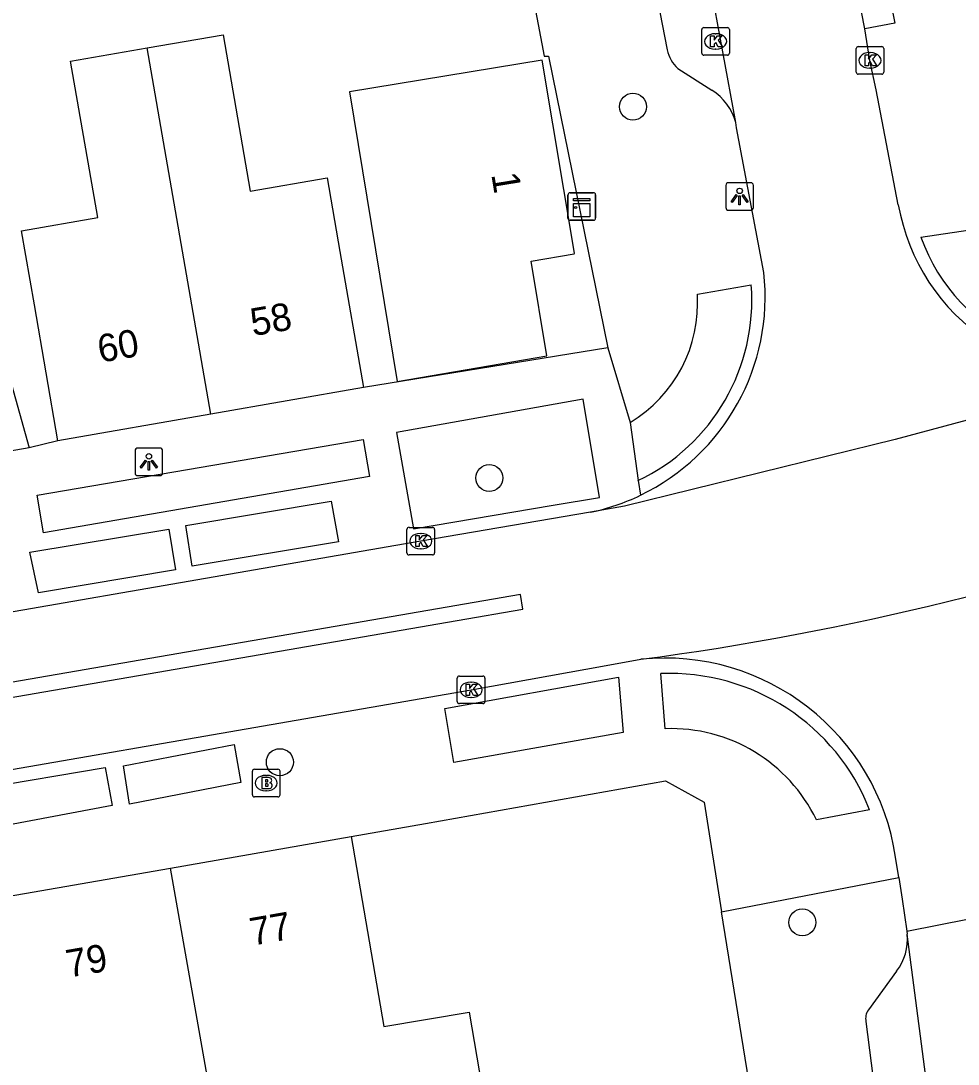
# Model space of a CAD drawing. Extents: x 162880 to 165536, y 384011 to 385179.
# Drawn here: x 164239.51 to 164273.46, y 384501.87 to 384539.66 of the extents above; entities that cross this region are included whole.
import ezdxf

# ---------------------------------------------------------------- set-up
doc = ezdxf.new("R2010")
doc.units = 0
for name, color, linetype in [('IMGEO_Boom', 7, 'Continuous'), ('IMGEO_Brandkraan', 7, 'Continuous'), ('IMGEO_Kast', 7, 'Continuous'), ('IMGEO_Kolk', 7, 'Continuous'), ('IMGEO_Lichtpunt', 7, 'Continuous'), ('IMGEO_Pand', 7, 'Continuous'), ('IMGEO_Pand_nummerreeks', 7, 'Continuous'), ('IMGEO_Rijbaan_lokaal_gesloten', 7, 'Continuous'), ('IMGEO_Rijbaan_lokaal_open', 7, 'Continuous'), ('IMGEO_Voetpad_open', 7, 'Continuous')]:
    doc.layers.add(name, color=color, linetype=linetype)

msp = doc.modelspace()

# ---------------------------------------------------------------- linework, layer by layer
at = {"layer": 'IMGEO_Boom'}
for centre in [(164261.675, 384536.552), (164256.472, 384523.103), (164248.887, 384512.807), (164267.812, 384507.003)]:
    msp.add_circle(centre, 0.489, dxfattribs=at)
at = {"layer": 'IMGEO_Brandkraan'}
for p, q in [((164247.891, 384511.624), (164247.891, 384512.476)), ((164247.966, 384512.55), (164248.818, 384512.55)), ((164248.892, 384512.476), (164248.892, 384511.624)), ((164248.379, 384512.33), (164248.404, 384512.33)), ((164248.402, 384511.77), (164248.377, 384511.77)), ((164248.818, 384511.55), (164247.966, 384511.55))]:
    msp.add_line(p, q, dxfattribs=at)
for points in [[(164247.891, 384511.624), (164247.891, 384512.476)], [(164247.966, 384512.55), (164248.818, 384512.55)], [(164248.892, 384512.476), (164248.892, 384511.624)], [(164248.239, 384512.25), (164248.239, 384511.85), (164248.452, 384511.85)], [(164248.47, 384512.25), (164248.239, 384512.25)], [(164248.418, 384512.169), (164248.364, 384512.169), (164248.364, 384512.093)], [(164248.364, 384512.093), (164248.417, 384512.093)], [(164248.426, 384512.017), (164248.364, 384512.017), (164248.364, 384511.936)], [(164248.364, 384511.936), (164248.426, 384511.936)], [(164248.818, 384511.55), (164247.966, 384511.55)]]:
    msp.add_lwpolyline(points, dxfattribs=at)
for centre, radius, start, end in [((164247.968, 384512.474), 0.0765, 91.552, 178.448), ((164247.968, 384512.474), 0.0765, 91.552, 178.448), ((164248.816, 384512.474), 0.0765, 1.552, 88.448), ((164248.816, 384512.474), 0.0765, 1.552, 88.448), ((164248.419, 384512.131), 0.0379, 267.8285, 90.9355), ((164248.474, 384512.105), 0.145, 59.4692, 91.5367), ((164248.499, 384512.152), 0.0922, 285.5137, 58.1501), ((164248.504, 384511.96), 0.105, 301.3115, 78.989), ((164248.427, 384511.976), 0.0404, 269.8759, 90.5077), ((164248.458, 384512.101), 0.251, 268.6676, 293.5347), ((164247.968, 384511.626), 0.0765, 181.552, 268.448), ((164247.968, 384511.626), 0.0765, 181.552, 268.448), ((164248.816, 384511.626), 0.0765, 271.552, 358.448), ((164248.816, 384511.626), 0.0765, 271.552, 358.448)]:
    msp.add_arc(centre, radius, start, end, dxfattribs=at)
for centre, major_axis, ratio, start_param, end_param in [((164248.378, 384512.05), (-0.387, 0.002), 0.722429, 4.712389, 7.853982), ((164248.403, 384512.05), (-0.39, 0.002), 0.717154, 1.570796, 4.712389)]:
    msp.add_ellipse(centre, major_axis=major_axis, ratio=ratio, start_param=start_param, end_param=end_param, dxfattribs=at)
at = {"layer": 'IMGEO_Kast'}
for p, q in [((164259.323, 384532.511), (164259.323, 384533.352)), ((164259.323, 384533.352), (164259.323, 384532.511)), ((164259.398, 384533.436), (164260.239, 384533.436)), ((164260.239, 384533.436), (164259.398, 384533.436)), ((164260.323, 384533.361), (164260.323, 384532.52)), ((164260.323, 384532.52), (164260.323, 384533.361)), ((164260.248, 384532.436), (164259.407, 384532.436)), ((164259.407, 384532.436), (164260.248, 384532.436))]:
    msp.add_line(p, q, dxfattribs=at)
for points in [[(164259.518, 384533.226), (164260.118, 384533.226), (164260.118, 384533.141), (164259.518, 384533.141), (164259.518, 384533.226)], [(164259.518, 384533.051), (164260.118, 384533.051), (164260.118, 384532.562), (164259.518, 384532.562), (164259.518, 384533.051)]]:
    msp.add_lwpolyline(points, dxfattribs=at)
msp.add_circle((164259.602, 384532.9), 0.0377, dxfattribs=at)
for centre, start, end in [((164259.401, 384533.358), 92.4484, 184.2845), ((164259.401, 384533.358), 92.4484, 184.2845), ((164260.245, 384533.358), 2.4484, 94.2845), ((164260.245, 384533.358), 2.4484, 94.2845), ((164259.401, 384532.514), 182.4484, 274.2845), ((164259.401, 384532.514), 182.4484, 274.2845), ((164260.245, 384532.514), 272.4484, 4.2845), ((164260.245, 384532.514), 272.4484, 4.2845)]:
    msp.add_arc(centre, 0.0779, start, end, dxfattribs=at)
at = {"layer": 'IMGEO_Kolk'}
for p, q in [((164264.171, 384538.491), (164264.171, 384539.343)), ((164264.246, 384539.417), (164265.098, 384539.417)), ((164265.172, 384539.343), (164265.172, 384538.491)), ((164264.659, 384539.197), (164264.684, 384539.197)), ((164264.682, 384538.637), (164264.657, 384538.637)), ((164269.762, 384537.804), (164269.762, 384538.656)), ((164269.837, 384538.73), (164270.689, 384538.73)), ((164270.25, 384538.51), (164270.275, 384538.51)), ((164270.763, 384538.656), (164270.763, 384537.804)), ((164265.098, 384538.417), (164264.246, 384538.417)), ((164270.689, 384537.73), (164269.837, 384537.73)), ((164270.273, 384537.95), (164270.248, 384537.95)), ((164253.49, 384520.388), (164253.49, 384521.24)), ((164253.565, 384521.314), (164254.417, 384521.314)), ((164254.491, 384521.24), (164254.491, 384520.388)), ((164253.978, 384521.094), (164254.003, 384521.094)), ((164254.001, 384520.534), (164253.976, 384520.534)), ((164254.417, 384520.314), (164253.565, 384520.314)), ((164255.314, 384515.002), (164255.314, 384515.854)), ((164255.389, 384515.928), (164256.241, 384515.928)), ((164256.315, 384515.854), (164256.315, 384515.002)), ((164255.802, 384515.708), (164255.827, 384515.708)), ((164255.825, 384515.148), (164255.8, 384515.148)), ((164256.241, 384514.928), (164255.389, 384514.928))]:
    msp.add_line(p, q, dxfattribs=at)
for points in [[(164264.171, 384538.491), (164264.171, 384539.343)], [(164264.246, 384539.417), (164265.098, 384539.417)], [(164265.172, 384539.343), (164265.172, 384538.491)], [(164264.492, 384539.117), (164264.615, 384539.117), (164264.615, 384538.966), (164264.745, 384539.117), (164264.909, 384539.117), (164264.763, 384538.966), (164264.916, 384538.717), (164264.764, 384538.717), (164264.679, 384538.881), (164264.615, 384538.814), (164264.615, 384538.717), (164264.492, 384538.717), (164264.492, 384539.117)], [(164269.762, 384537.804), (164269.762, 384538.656)], [(164269.837, 384538.73), (164270.689, 384538.73)], [(164270.763, 384538.656), (164270.763, 384537.804)], [(164265.098, 384538.417), (164264.246, 384538.417)], [(164270.083, 384538.43), (164270.206, 384538.43), (164270.206, 384538.279), (164270.336, 384538.43), (164270.5, 384538.43), (164270.354, 384538.279), (164270.507, 384538.03), (164270.355, 384538.03), (164270.27, 384538.194), (164270.206, 384538.127), (164270.206, 384538.03), (164270.083, 384538.03), (164270.083, 384538.43)], [(164270.689, 384537.73), (164269.837, 384537.73)], [(164253.49, 384520.388), (164253.49, 384521.24)], [(164253.565, 384521.314), (164254.417, 384521.314)], [(164254.491, 384521.24), (164254.491, 384520.388)], [(164253.811, 384521.014), (164253.934, 384521.014), (164253.934, 384520.863), (164254.064, 384521.014), (164254.228, 384521.014), (164254.082, 384520.863), (164254.235, 384520.614), (164254.083, 384520.614), (164253.998, 384520.778), (164253.934, 384520.711), (164253.934, 384520.614), (164253.811, 384520.614), (164253.811, 384521.014)], [(164254.417, 384520.314), (164253.565, 384520.314)], [(164255.314, 384515.002), (164255.314, 384515.854)], [(164255.389, 384515.928), (164256.241, 384515.928)], [(164256.315, 384515.854), (164256.315, 384515.002)], [(164255.635, 384515.628), (164255.758, 384515.628), (164255.758, 384515.477), (164255.888, 384515.628), (164256.052, 384515.628), (164255.906, 384515.477), (164256.059, 384515.228), (164255.907, 384515.228), (164255.822, 384515.392), (164255.758, 384515.325), (164255.758, 384515.228), (164255.635, 384515.228), (164255.635, 384515.628)], [(164256.241, 384514.928), (164255.389, 384514.928)]]:
    msp.add_lwpolyline(points, dxfattribs=at)
for centre, start, end in [((164264.248, 384539.341), 91.552, 178.448), ((164264.248, 384539.341), 91.552, 178.448), ((164265.096, 384539.341), 1.552, 88.448), ((164265.096, 384539.341), 1.552, 88.448), ((164264.248, 384538.493), 181.552, 268.448), ((164264.248, 384538.493), 181.552, 268.448), ((164265.096, 384538.493), 271.552, 358.448), ((164265.096, 384538.493), 271.552, 358.448), ((164269.839, 384538.654), 91.552, 178.448), ((164269.839, 384538.654), 91.552, 178.448), ((164270.687, 384538.654), 1.552, 88.448), ((164270.687, 384538.654), 1.552, 88.448), ((164269.839, 384537.806), 181.552, 268.448), ((164269.839, 384537.806), 181.552, 268.448), ((164270.687, 384537.806), 271.552, 358.448), ((164270.687, 384537.806), 271.552, 358.448), ((164253.567, 384521.238), 91.552, 178.448), ((164253.567, 384521.238), 91.552, 178.448), ((164254.415, 384521.238), 1.552, 88.448), ((164254.415, 384521.238), 1.552, 88.448), ((164253.567, 384520.39), 181.552, 268.448), ((164253.567, 384520.39), 181.552, 268.448), ((164254.415, 384520.39), 271.552, 358.448), ((164254.415, 384520.39), 271.552, 358.448), ((164255.391, 384515.852), 91.552, 178.448), ((164255.391, 384515.852), 91.552, 178.448), ((164256.239, 384515.852), 1.552, 88.448), ((164256.239, 384515.852), 1.552, 88.448), ((164255.391, 384515.004), 181.552, 268.448), ((164255.391, 384515.004), 181.552, 268.448), ((164256.239, 384515.004), 271.552, 358.448), ((164256.239, 384515.004), 271.552, 358.448)]:
    msp.add_arc(centre, 0.0765, start, end, dxfattribs=at)
for centre, major_axis, ratio, start_param, end_param in [((164264.658, 384538.917), (-0.387, 0.002), 0.722429, 4.712389, 7.853982), ((164264.683, 384538.917), (-0.39, 0.002), 0.717154, 1.570796, 4.712389), ((164270.249, 384538.23), (-0.387, 0.002), 0.722429, 4.712389, 7.853982), ((164270.274, 384538.23), (-0.39, 0.002), 0.717154, 1.570796, 4.712389), ((164253.977, 384520.814), (-0.387, 0.002), 0.722429, 4.712389, 7.853982), ((164254.002, 384520.814), (-0.39, 0.002), 0.717154, 1.570796, 4.712389), ((164255.801, 384515.428), (-0.387, 0.002), 0.722429, 4.712389, 7.853982), ((164255.826, 384515.428), (-0.39, 0.002), 0.717154, 1.570796, 4.712389)]:
    msp.add_ellipse(centre, major_axis=major_axis, ratio=ratio, start_param=start_param, end_param=end_param, dxfattribs=at)
at = {"layer": 'IMGEO_Lichtpunt'}
for p, q in [((164265.042, 384533.703), (164265.042, 384532.896)), ((164265.042, 384533.703), (164265.042, 384532.896)), ((164265.944, 384533.798), (164265.136, 384533.798)), ((164265.944, 384533.798), (164265.136, 384533.798)), ((164266.038, 384532.896), (164266.038, 384533.703)), ((164266.038, 384532.896), (164266.038, 384533.703)), ((164265.136, 384532.802), (164265.944, 384532.802)), ((164265.136, 384532.802), (164265.944, 384532.802)), ((164244.545, 384524.184), (164243.737, 384524.184)), ((164244.545, 384524.184), (164243.737, 384524.184)), ((164243.643, 384524.089), (164243.643, 384523.282)), ((164243.643, 384524.089), (164243.643, 384523.282)), ((164244.639, 384523.282), (164244.639, 384524.089)), ((164244.639, 384523.282), (164244.639, 384524.089)), ((164243.737, 384523.188), (164244.545, 384523.188)), ((164243.737, 384523.188), (164244.545, 384523.188))]:
    msp.add_line(p, q, dxfattribs=at)
for points in [[(164265.416, 384533.367), (164265.455, 384533.339), (164265.267, 384533.077), (164265.229, 384533.104), (164265.416, 384533.367)], [(164265.518, 384533.319), (164265.565, 384533.319), (164265.565, 384532.997), (164265.518, 384532.997), (164265.518, 384533.319)], [(164265.628, 384533.339), (164265.666, 384533.366), (164265.853, 384533.104), (164265.814, 384533.076), (164265.628, 384533.339)], [(164244.017, 384523.753), (164244.056, 384523.725), (164243.868, 384523.463), (164243.83, 384523.49), (164244.017, 384523.753)], [(164244.229, 384523.725), (164244.267, 384523.752), (164244.454, 384523.49), (164244.415, 384523.462), (164244.229, 384523.725)], [(164244.119, 384523.705), (164244.166, 384523.705), (164244.166, 384523.383), (164244.119, 384523.383), (164244.119, 384523.705)]]:
    msp.add_lwpolyline(points, dxfattribs=at)
for centre in [(164265.541, 384533.501), (164244.142, 384523.887)]:
    msp.add_circle(centre, 0.0994, dxfattribs=at)
for centre, start, end in [((164265.136, 384533.703), 90, 180), ((164265.136, 384533.703), 90, 180), ((164265.944, 384533.703), 0, 90), ((164265.944, 384533.703), 0, 90), ((164265.136, 384532.896), 180, 270), ((164265.136, 384532.896), 180, 270), ((164265.944, 384532.896), 270, 0), ((164265.944, 384532.896), 270, 360), ((164243.737, 384524.089), 90, 180), ((164243.737, 384524.089), 90, 180), ((164244.545, 384524.089), 0, 90), ((164244.545, 384524.089), 0, 90), ((164243.737, 384523.282), 180, 270), ((164243.737, 384523.282), 180, 270), ((164244.545, 384523.282), 270, 0), ((164244.545, 384523.282), 270, 360)]:
    msp.add_arc(centre, 0.0946, start, end, dxfattribs=at)
at = {"layer": 'IMGEO_Pand'}
for points in [[(164244.077, 384538.683), (164246.828, 384539.161), (164247.813, 384533.494), (164250.6, 384533.979), (164251.065, 384531.303), (164251.922, 384526.376)], [(164240.85, 384524.452), (164239.994, 384529.379), (164239.529, 384532.053), (164242.291, 384532.533), (164241.306, 384538.201), (164244.077, 384538.683)], [(164246.385, 384525.414), (164244.077, 384538.683)], [(164258.384, 384538.241), (164251.412, 384537.096), (164253.137, 384526.597), (164258.556, 384527.521), (164257.99, 384530.962), (164259.546, 384531.222), (164259.555, 384531.247), (164258.384, 384538.241)], [(164231.847, 384531.196), (164237.444, 384532.566), (164238.451, 384529.005), (164239.812, 384524.193)], [(164251.922, 384526.376), (164246.385, 384525.414)], [(164246.385, 384525.414), (164240.85, 384524.452)], [(164239.812, 384524.193), (164233.715, 384523.133)], [(164244.93, 384508.973), (164251.469, 384510.11)], [(164251.469, 384510.11), (164252.648, 384503.228), (164255.743, 384503.756), (164256.384, 384500), (164256.975, 384496.535), (164253.525, 384495.939), (164253.235, 384497.617), (164250.469, 384497.139), (164249.979, 384500), (164249.84, 384500.81), (164246.477, 384500.211)], [(164238.16, 384507.795), (164244.93, 384508.973)], [(164246.477, 384500.211), (164244.93, 384508.973)]]:
    msp.add_lwpolyline(points, dxfattribs=at)
at = {"layer": 'IMGEO_Rijbaan_lokaal_gesloten'}
for points in [[(164280.641, 384527.053), (164280.303, 384526.951), (164271.177, 384524.499), (164261.372, 384522.084), (164260.145, 384521.86)], [(164260.145, 384521.86), (164253.991, 384520.814), (164230.853, 384516.807), (164214.616, 384514.015), (164194.434, 384510.531), (164173.254, 384506.871), (164153.085, 384503.375), (164131.975, 384499.751), (164123.378, 384498.213)], [(164257.688, 384518.354), (164257.599, 384518.886), (164125.422, 384496.061)], [(164125.528, 384495.535), (164257.688, 384518.354)], [(164119.637, 384491.826), (164120.788, 384492.102), (164132.861, 384494.189), (164153.984, 384497.855), (164174.163, 384501.328), (164196.306, 384505.142), (164215.503, 384508.445), (164230.723, 384511.079), (164255.815, 384515.428), (164260.712, 384516.308), (164261.965, 384516.533)], [(164271.306, 384508.63), (164271.193, 384509.361)], [(164271.306, 384508.63), (164271.428, 384507.847), (164271.595, 384506.684)], [(164271.595, 384506.684), (164273.858, 384507.133)], [(164271.595, 384506.684), (164271.609, 384506.575)], [(164273.035, 384495.672), (164271.609, 384506.575)]]:
    msp.add_lwpolyline(points, dxfattribs=at)
for centre, radius, start, end in [((164248.46, 384618.589), 102.946, 277.53785, 290.12203), ((164262.829, 384508.122), 8.455, 8.4244, 95.8669)]:
    msp.add_arc(centre, radius, start, end, dxfattribs=at)
at = {"layer": 'IMGEO_Rijbaan_lokaal_open'}
for points in [[(164265.409, 384535.98), (164263.526, 384546.226), (164257.85, 384575.455)], [(164270.071, 384539.369), (164269.102, 384544.368)], [(164271.288, 384533.001), (164270.484, 384537.164), (164270.263, 384538.23), (164270.071, 384539.369)], [(164266.419, 384530.541), (164265.433, 384535.785), (164265.409, 384535.98)]]:
    msp.add_lwpolyline(points, dxfattribs=at)
for centre, radius, start, end in [((164278.696, 384534.322), 7.525, 190.1075, 282.527), ((164258.482, 384529.67), 7.985, 295.7131, 6.2598), ((164258.487, 384529.648), 7.963, 282.0177, 295.747)]:
    msp.add_arc(centre, radius, start, end, dxfattribs=at)
at = {"layer": 'IMGEO_Voetpad_open'}
for points in [[(164251.561, 384574.755), (164258.462, 384538.386), (164258.615, 384538.381), (164260.771, 384527.821)], [(164269.102, 384544.368), (164270.175, 384544.609), (164271.163, 384539.58), (164270.071, 384539.369)], [(164262.389, 384541.358), (164262.919, 384538.608)], [(164263.297, 384537.931), (164264.537, 384537.146)], [(164272.105, 384531.823), (164274.128, 384532.123)], [(164264.01, 384529.761), (164265.962, 384530.103)], [(164260.771, 384527.821), (164251.922, 384526.376)], [(164260.771, 384527.821), (164261.576, 384525.116)], [(164253.11, 384524.745), (164253.723, 384521.263), (164258.781, 384522.113), (164260.465, 384522.396), (164259.868, 384525.956), (164253.11, 384524.745)], [(164261.576, 384525.116), (164261.86, 384523.006)], [(164240.85, 384524.452), (164239.812, 384524.193)], [(164240.092, 384522.48), (164251.906, 384524.497), (164252.128, 384523.153), (164240.322, 384521.111), (164240.092, 384522.48)], [(164261.86, 384523.006), (164261.946, 384522.476)], [(164245.487, 384521.375), (164250.743, 384522.258), (164251.007, 384520.792), (164245.705, 384519.905), (164245.487, 384521.375)], [(164239.831, 384520.411), (164244.87, 384521.25), (164245.11, 384519.775), (164240.142, 384518.938), (164239.831, 384520.411)], [(164254.865, 384514.748), (164261.15, 384515.888), (164261.325, 384513.881), (164255.193, 384512.795), (164254.865, 384514.748)], [(164262.843, 384514.018), (164262.685, 384516.014)], [(164243.22, 384512.671), (164247.234, 384513.442), (164247.474, 384512.068), (164243.441, 384511.289), (164243.22, 384512.671)], [(164238.117, 384511.863), (164242.554, 384512.619), (164242.816, 384511.232), (164238.381, 384510.401), (164238.117, 384511.863)], [(164251.469, 384510.11), (164254.163, 384510.581), (164262.856, 384512.132), (164264.254, 384511.363), (164264.89, 384507.382)], [(164270.247, 384511.083), (164268.324, 384510.713)], [(164264.89, 384507.382), (164271.306, 384508.63)], [(164267.933, 384488.571), (164264.89, 384507.382)], [(164271.227, 384505.236), (164270.204, 384503.834)], [(164270.118, 384503.409), (164270.755, 384498.411)]]:
    msp.add_lwpolyline(points, dxfattribs=at)
for centre, radius, start, end in [((164264.281, 384538.924), 1.398, 193.0774, 225.2759), ((164263.411, 384535.395), 2.082, 16.3284, 57.254), ((164278.501, 384534.124), 6.798, 199.7876, 293.9135), ((164258.745, 384529.54), 7.239, 295.4862, 4.4588), ((164258.978, 384529.438), 5.043, 301.0155, 3.6751), ((164263.005, 384508.241), 7.78, 21.4273, 92.3578), ((164263.065, 384508.189), 5.833, 25.6369, 92.1838), ((164269.738, 384506.385), 1.88, 322.3474, 5.8071), ((164270.651, 384503.522), 0.545, 145.1254, 191.9956)]:
    msp.add_arc(centre, radius, start, end, dxfattribs=at)

# ---------------------------------------------------------------- texts
at = {"layer": 'IMGEO_Pand_nummerreeks'}
for s, rotation, p in [('1', 279.3046, (164256.544, 384534.1)), ('58', 9.8579, (164247.912, 384528.237)), ('60', 9.8579, (164242.376, 384527.275)), ('77', 9.8674, (164247.89, 384506.158)), ('79', 9.8663, (164241.235, 384505.001))]:
    msp.add_text(s, height=1, rotation=rotation, dxfattribs=at).set_placement(p)

doc.saveas('drawing.dxf')
